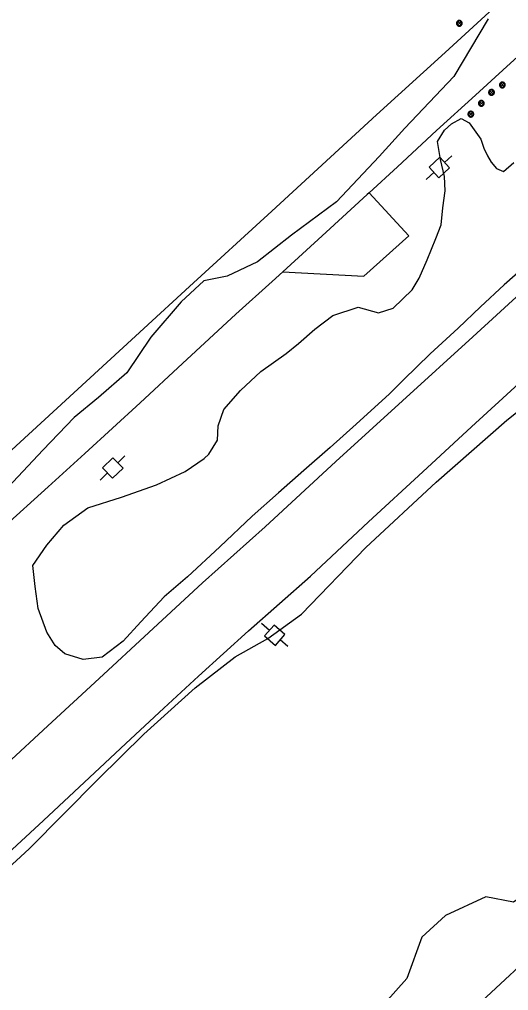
# Model space of a CAD drawing. Extents: x 2161152 to 2175754, y 602179 to 617749.
# Drawn here: x 2164300.5 to 2164469.4, y 606652.2 to 606987.4 of the extents above; entities that cross this region are included whole.
import ezdxf

# ---------------------------------------------------------------- set-up
doc = ezdxf.new("R2010")
doc.units = 0
for name, color, linetype in [('RD_EX_BldgApp_Post', 7, 'Continuous'), ('RD_EX_Driveway_Conc', 7, 'Continuous'), ('RD_EX_Parking_Conc', 7, 'Continuous'), ('RD_EX_Road', 7, 'Continuous'), ('RD_EX_UT', 7, 'Continuous'), ('RD_EX_VEG', 7, 'Continuous')]:
    doc.layers.add(name, color=color, linetype=linetype)

msp = doc.modelspace()

# ---------------------------------------------------------------- linework, layer by layer
at = {"layer": 'RD_EX_BldgApp_Post'}
for p, q in [((2164452.93, 606985.52), (2164451.79, 606986.65)), ((2164451.79, 606985.52), (2164452.93, 606986.65)), ((2164467.76, 606964.23), (2164466.63, 606965.37)), ((2164466.63, 606964.23), (2164467.76, 606965.37)), ((2164464.04, 606961.66), (2164462.91, 606962.79)), ((2164462.91, 606961.66), (2164464.04, 606962.79)), ((2164460.52, 606957.88), (2164459.38, 606959.01)), ((2164459.38, 606957.88), (2164460.52, 606959.01)), ((2164456.88, 606954.15), (2164455.74, 606955.28)), ((2164455.74, 606954.15), (2164456.88, 606955.28))]:
    msp.add_line(p, q, dxfattribs=at)
for points in [[(2164453.36, 606986.09), (2164453.35, 606986.24), (2164453.31, 606986.4), (2164453.24, 606986.57), (2164453.13, 606986.72), (2164453, 606986.86), (2164452.83, 606986.97), (2164452.65, 606987.04), (2164452.46, 606987.08), (2164452.27, 606987.08), (2164452.1, 606987.05), (2164451.95, 606987), (2164451.81, 606986.93), (2164451.69, 606986.83), (2164451.57, 606986.71), (2164451.47, 606986.55), (2164451.4, 606986.38), (2164451.36, 606986.18), (2164451.36, 606985.99), (2164451.4, 606985.79), (2164451.47, 606985.62), (2164451.57, 606985.47), (2164451.69, 606985.34), (2164451.81, 606985.24), (2164451.95, 606985.17), (2164452.1, 606985.12), (2164452.27, 606985.09), (2164452.46, 606985.09), (2164452.65, 606985.13), (2164452.83, 606985.2), (2164453, 606985.31), (2164453.13, 606985.45), (2164453.24, 606985.6), (2164453.31, 606985.77), (2164453.35, 606985.93), (2164453.36, 606986.09)], [(2164453.16, 606986.09), (2164453.15, 606986.21), (2164453.12, 606986.34), (2164453.06, 606986.47), (2164452.98, 606986.59), (2164452.87, 606986.7), (2164452.74, 606986.79), (2164452.59, 606986.85), (2164452.44, 606986.88), (2164452.29, 606986.88), (2164452.15, 606986.86), (2164452.03, 606986.82), (2164451.92, 606986.76), (2164451.82, 606986.68), (2164451.73, 606986.58), (2164451.65, 606986.46), (2164451.59, 606986.32), (2164451.56, 606986.16), (2164451.56, 606986.01), (2164451.59, 606985.85), (2164451.65, 606985.71), (2164451.73, 606985.59), (2164451.82, 606985.49), (2164451.92, 606985.41), (2164452.03, 606985.35), (2164452.15, 606985.31), (2164452.29, 606985.29), (2164452.44, 606985.29), (2164452.59, 606985.32), (2164452.74, 606985.38), (2164452.87, 606985.47), (2164452.98, 606985.58), (2164453.06, 606985.7), (2164453.12, 606985.83), (2164453.15, 606985.96), (2164453.16, 606986.09)], [(2164468.2, 606964.8), (2164468.19, 606964.96), (2164468.15, 606965.12), (2164468.07, 606965.28), (2164467.97, 606965.44), (2164467.83, 606965.58), (2164467.67, 606965.68), (2164467.49, 606965.76), (2164467.3, 606965.8), (2164467.11, 606965.8), (2164466.94, 606965.77), (2164466.78, 606965.72), (2164466.65, 606965.64), (2164466.52, 606965.55), (2164466.41, 606965.42), (2164466.31, 606965.27), (2164466.24, 606965.09), (2164466.2, 606964.9), (2164466.2, 606964.7), (2164466.24, 606964.51), (2164466.31, 606964.33), (2164466.41, 606964.18), (2164466.52, 606964.06), (2164466.65, 606963.96), (2164466.78, 606963.89), (2164466.94, 606963.83), (2164467.11, 606963.8), (2164467.3, 606963.8), (2164467.49, 606963.84), (2164467.67, 606963.92), (2164467.83, 606964.03), (2164467.97, 606964.16), (2164468.07, 606964.32), (2164468.15, 606964.48), (2164468.19, 606964.65), (2164468.2, 606964.8)], [(2164468, 606964.8), (2164467.99, 606964.92), (2164467.96, 606965.05), (2164467.9, 606965.19), (2164467.81, 606965.31), (2164467.7, 606965.42), (2164467.57, 606965.51), (2164467.43, 606965.57), (2164467.28, 606965.6), (2164467.13, 606965.6), (2164466.99, 606965.58), (2164466.87, 606965.53), (2164466.76, 606965.47), (2164466.66, 606965.4), (2164466.57, 606965.3), (2164466.49, 606965.17), (2164466.43, 606965.03), (2164466.4, 606964.88), (2164466.4, 606964.72), (2164466.43, 606964.57), (2164466.49, 606964.43), (2164466.57, 606964.3), (2164466.66, 606964.2), (2164466.76, 606964.13), (2164466.87, 606964.07), (2164466.99, 606964.03), (2164467.13, 606964), (2164467.28, 606964), (2164467.43, 606964.03), (2164467.57, 606964.09), (2164467.7, 606964.18), (2164467.81, 606964.29), (2164467.9, 606964.42), (2164467.96, 606964.55), (2164467.99, 606964.68), (2164468, 606964.8)], [(2164464.47, 606962.22), (2164464.46, 606962.38), (2164464.42, 606962.54), (2164464.35, 606962.7), (2164464.25, 606962.86), (2164464.11, 606963), (2164463.94, 606963.11), (2164463.76, 606963.18), (2164463.57, 606963.22), (2164463.39, 606963.22), (2164463.22, 606963.19), (2164463.06, 606963.14), (2164462.93, 606963.06), (2164462.8, 606962.97), (2164462.68, 606962.84), (2164462.59, 606962.69), (2164462.51, 606962.51), (2164462.47, 606962.32), (2164462.47, 606962.12), (2164462.51, 606961.93), (2164462.59, 606961.75), (2164462.68, 606961.6), (2164462.8, 606961.48), (2164462.93, 606961.38), (2164463.06, 606961.31), (2164463.22, 606961.25), (2164463.39, 606961.22), (2164463.57, 606961.22), (2164463.76, 606961.26), (2164463.94, 606961.34), (2164464.11, 606961.45), (2164464.25, 606961.59), (2164464.35, 606961.74), (2164464.42, 606961.91), (2164464.46, 606962.07), (2164464.47, 606962.22)], [(2164464.27, 606962.22), (2164464.26, 606962.35), (2164464.23, 606962.48), (2164464.18, 606962.61), (2164464.09, 606962.73), (2164463.98, 606962.84), (2164463.85, 606962.93), (2164463.7, 606962.99), (2164463.55, 606963.02), (2164463.41, 606963.02), (2164463.27, 606963), (2164463.14, 606962.95), (2164463.04, 606962.9), (2164462.94, 606962.82), (2164462.84, 606962.72), (2164462.76, 606962.6), (2164462.71, 606962.46), (2164462.67, 606962.3), (2164462.67, 606962.14), (2164462.71, 606961.99), (2164462.76, 606961.85), (2164462.84, 606961.73), (2164462.94, 606961.63), (2164463.04, 606961.55), (2164463.14, 606961.49), (2164463.27, 606961.45), (2164463.41, 606961.42), (2164463.55, 606961.42), (2164463.7, 606961.45), (2164463.85, 606961.51), (2164463.98, 606961.6), (2164464.09, 606961.71), (2164464.18, 606961.84), (2164464.23, 606961.97), (2164464.26, 606962.1), (2164464.27, 606962.22)], [(2164460.95, 606958.45), (2164460.94, 606958.6), (2164460.9, 606958.76), (2164460.83, 606958.93), (2164460.72, 606959.08), (2164460.59, 606959.22), (2164460.42, 606959.33), (2164460.24, 606959.41), (2164460.05, 606959.44), (2164459.87, 606959.44), (2164459.69, 606959.42), (2164459.54, 606959.36), (2164459.4, 606959.29), (2164459.28, 606959.19), (2164459.16, 606959.07), (2164459.06, 606958.91), (2164458.99, 606958.74), (2164458.95, 606958.55), (2164458.95, 606958.35), (2164458.99, 606958.15), (2164459.06, 606957.98), (2164459.16, 606957.83), (2164459.28, 606957.7), (2164459.4, 606957.6), (2164459.54, 606957.53), (2164459.69, 606957.48), (2164459.87, 606957.45), (2164460.05, 606957.45), (2164460.24, 606957.49), (2164460.42, 606957.56), (2164460.59, 606957.67), (2164460.72, 606957.81), (2164460.83, 606957.97), (2164460.9, 606958.13), (2164460.94, 606958.29), (2164460.95, 606958.45)], [(2164460.75, 606958.45), (2164460.74, 606958.57), (2164460.71, 606958.7), (2164460.65, 606958.83), (2164460.57, 606958.96), (2164460.46, 606959.07), (2164460.33, 606959.15), (2164460.18, 606959.21), (2164460.03, 606959.24), (2164459.88, 606959.25), (2164459.74, 606959.22), (2164459.62, 606959.18), (2164459.51, 606959.12), (2164459.41, 606959.04), (2164459.32, 606958.94), (2164459.24, 606958.82), (2164459.18, 606958.68), (2164459.15, 606958.53), (2164459.15, 606958.37), (2164459.18, 606958.21), (2164459.24, 606958.07), (2164459.32, 606957.95), (2164459.41, 606957.85), (2164459.51, 606957.77), (2164459.62, 606957.71), (2164459.74, 606957.67), (2164459.88, 606957.65), (2164460.03, 606957.65), (2164460.18, 606957.68), (2164460.33, 606957.74), (2164460.46, 606957.83), (2164460.57, 606957.94), (2164460.65, 606958.06), (2164460.71, 606958.19), (2164460.74, 606958.32), (2164460.75, 606958.45)], [(2164457.31, 606954.71), (2164457.3, 606954.87), (2164457.26, 606955.03), (2164457.19, 606955.2), (2164457.09, 606955.35), (2164456.95, 606955.49), (2164456.78, 606955.6), (2164456.6, 606955.67), (2164456.41, 606955.71), (2164456.23, 606955.71), (2164456.05, 606955.68), (2164455.9, 606955.63), (2164455.77, 606955.56), (2164455.64, 606955.46), (2164455.52, 606955.33), (2164455.42, 606955.18), (2164455.35, 606955.01), (2164455.31, 606954.81), (2164455.31, 606954.62), (2164455.35, 606954.42), (2164455.42, 606954.25), (2164455.52, 606954.09), (2164455.64, 606953.97), (2164455.77, 606953.87), (2164455.9, 606953.8), (2164456.05, 606953.75), (2164456.23, 606953.72), (2164456.41, 606953.72), (2164456.6, 606953.75), (2164456.78, 606953.83), (2164456.95, 606953.94), (2164457.09, 606954.08), (2164457.19, 606954.23), (2164457.26, 606954.4), (2164457.3, 606954.56), (2164457.31, 606954.71)], [(2164457.11, 606954.71), (2164457.1, 606954.84), (2164457.07, 606954.97), (2164457.01, 606955.1), (2164456.93, 606955.22), (2164456.82, 606955.33), (2164456.69, 606955.42), (2164456.54, 606955.48), (2164456.39, 606955.51), (2164456.24, 606955.51), (2164456.11, 606955.49), (2164455.98, 606955.45), (2164455.88, 606955.39), (2164455.77, 606955.31), (2164455.68, 606955.21), (2164455.6, 606955.09), (2164455.54, 606954.95), (2164455.51, 606954.79), (2164455.51, 606954.64), (2164455.54, 606954.48), (2164455.6, 606954.34), (2164455.68, 606954.22), (2164455.77, 606954.12), (2164455.88, 606954.04), (2164455.98, 606953.98), (2164456.11, 606953.94), (2164456.24, 606953.92), (2164456.39, 606953.92), (2164456.54, 606953.95), (2164456.69, 606954.01), (2164456.82, 606954.1), (2164456.93, 606954.21), (2164457.01, 606954.33), (2164457.07, 606954.46), (2164457.1, 606954.59), (2164457.11, 606954.71)]]:
    msp.add_lwpolyline(points, dxfattribs=at)
at = {"layer": 'RD_EX_Driveway_Conc'}
msp.add_lwpolyline([(2164391.44, 606900.32), (2164419.4, 606898.81), (2164434.88, 606912.76), (2164421.24, 606927.58)], dxfattribs=at)
at = {"layer": 'RD_EX_Parking_Conc'}
for points in [[(2164499.39, 606999.15), (2164483.48, 606984.56), (2164468.8, 606971.15), (2164457.98, 606961.23), (2164444.47, 606949.07), (2164431, 606936.56), (2164421.24, 606927.58), (2164420.57, 606926.96), (2164406.32, 606913.93), (2164391.44, 606900.32), (2164387.77, 606896.95), (2164375.18, 606885.64), (2164356.73, 606868.6), (2164342.17, 606855.13), (2164323.08, 606837.63), (2164310.43, 606826.11), (2164294.63, 606811.77)], [(2164447.44, 606975.95), (2164463.98, 606991.21)], [(2164258.34, 606802.58), (2164300.77, 606841.49), (2164343.49, 606880.74), (2164359.16, 606895.2), (2164387.65, 606921.27), (2164423.76, 606954.47), (2164447.44, 606975.95)]]:
    msp.add_lwpolyline(points, dxfattribs=at)
at = {"layer": 'RD_EX_Road'}
for points in [[(2164290.32, 606693.89), (2164308.76, 606710.94), (2164329.95, 606730.72), (2164337.26, 606737.5), (2164350.29, 606749.64), (2164362.25, 606760.73), (2164379.58, 606776.33), (2164400.92, 606795.31), (2164420.98, 606813.98), (2164439.77, 606831.26), (2164456.57, 606846.77), (2164467.35, 606856.66), (2164486.79, 606874.47), (2164506.71, 606892.81), (2164515.96, 606901.3), (2164529.56, 606913.79), (2164565.56, 606947.66), (2164600.48, 606979.99), (2164633.27, 607010.3)], [(2164589.5, 607001.24), (2164551.11, 606965.27), (2164519.89, 606935.87), (2164504.65, 606921.7), (2164484.29, 606902.79), (2164457.04, 606877.81), (2164432.69, 606855.81), (2164409.75, 606834.78), (2164385.37, 606812.31), (2164363.68, 606792.9), (2164345.12, 606775.83), (2164327.98, 606759.93), (2164310.29, 606743.59), (2164296.12, 606730.48)], [(2164640.52, 606815.51), (2164627.44, 606803.24), (2164621.44, 606797.59), (2164599.18, 606777.36), (2164573.45, 606753.37), (2164547.13, 606729.15), (2164520.61, 606704.6), (2164499.56, 606685.09), (2164476.15, 606663.45), (2164453.74, 606642.72)]]:
    msp.add_lwpolyline(points, dxfattribs=at)
at = {"layer": 'RD_EX_UT'}
for p, q in [((2164445.58, 606939.81), (2164441.91, 606936.41)), ((2164448.98, 606936.14), (2164445.58, 606939.81)), ((2164449.75, 606940.35), (2164447.21, 606938)), ((2164443.62, 606934.67), (2164440.95, 606932.2)), ((2164441.91, 606936.41), (2164445.31, 606932.75)), ((2164445.31, 606932.75), (2164448.98, 606936.14)), ((2164336.92, 606836.74), (2164334.43, 606834.32)), ((2164332.76, 606836.09), (2164329.18, 606832.6)), ((2164336.25, 606832.51), (2164332.76, 606836.09)), ((2164330.93, 606830.91), (2164328.32, 606828.37)), ((2164329.18, 606832.6), (2164332.67, 606829.02)), ((2164332.67, 606829.02), (2164336.25, 606832.51)), ((2164386.82, 606776.51), (2164384.08, 606778.9)), ((2164388.37, 606778.39), (2164385.08, 606774.63)), ((2164392.13, 606775.1), (2164388.37, 606778.39)), ((2164385.08, 606774.63), (2164388.84, 606771.33)), ((2164388.84, 606771.33), (2164392.13, 606775.1)), ((2164393.11, 606771), (2164390.5, 606773.29))]:
    msp.add_line(p, q, dxfattribs=at)
at = {"layer": 'RD_EX_VEG'}
for points in [[(2164295.13, 606693.05), (2164303.85, 606701.12), (2164327.64, 606725.23), (2164343.43, 606740.74), (2164361.16, 606756.71), (2164375.02, 606767.45), (2164386.23, 606773.79), (2164397.9, 606782.14), (2164420.09, 606805.14), (2164444.39, 606827.71), (2164468.8, 606849.04), (2164484.03, 606861.27), (2164496.64, 606870.71), (2164510.25, 606884.05), (2164522.79, 606896.63), (2164536.47, 606911.05), (2164548.25, 606919.66), (2164559.26, 606930), (2164568.79, 606941.81), (2164582.17, 606954.92), (2164592.84, 606964.74), (2164604.8, 606976.47), (2164613.78, 606991.63)], [(2164462.36, 606987.57), (2164450.5, 606967.68), (2164433.48, 606949.91), (2164424.69, 606940.06), (2164409.92, 606924.45), (2164394.45, 606912.96), (2164382.63, 606903.74), (2164372.25, 606898.75), (2164364.17, 606897.24), (2164356.34, 606889.99), (2164345.87, 606877.69), (2164337.61, 606865.41), (2164327.75, 606856.96), (2164319.42, 606850), (2164308.53, 606838.72), (2164296.64, 606825.93)], [(2164474.5, 606901.71), (2164467.84, 606895.77), (2164459.68, 606888.22), (2164451.92, 606880.89), (2164442.24, 606872), (2164433.06, 606862.98), (2164428.27, 606858.24), (2164416.68, 606847.7), (2164407.75, 606839.7), (2164398.7, 606831.73), (2164389.9, 606824.07), (2164380.81, 606815.92), (2164369.63, 606805.42), (2164358.48, 606794.98), (2164350.5, 606788.12), (2164342.38, 606779.48), (2164336.35, 606772.78), (2164329.02, 606767.27), (2164322.54, 606766.45), (2164316.12, 606768.46), (2164312.84, 606771.36), (2164309.91, 606775.89), (2164306.98, 606784.05), (2164305.88, 606791.66), (2164305.17, 606798.96), (2164310, 606806.01), (2164315.85, 606812.85), (2164324.06, 606818.84), (2164335.78, 606822.55), (2164347.84, 606826.8), (2164357.68, 606831.43), (2164364.26, 606835.91), (2164365.85, 606837.31), (2164368.85, 606842.25), (2164369.04, 606847.14), (2164371.06, 606852.75), (2164376.75, 606859.29), (2164383.83, 606865.85), (2164392.54, 606872.07), (2164396.79, 606875.6), (2164402.5, 606880.54), (2164408.66, 606885.24), (2164417.41, 606888.14), (2164424.48, 606886.16), (2164429.53, 606887.77), (2164436.01, 606894.03), (2164438.48, 606898.15), (2164441.3, 606904.43), (2164444.29, 606911.75), (2164446.06, 606916.5), (2164446.67, 606922.38), (2164447.41, 606928.3), (2164447.28, 606933.16), (2164445.8, 606939.09), (2164444.83, 606945.27), (2164447.28, 606949.18), (2164449.64, 606951.37), (2164452.99, 606953.2), (2164455.74, 606951.77), (2164459.76, 606946.06), (2164460.79, 606942.96), (2164462.12, 606940.35), (2164463.34, 606938.1), (2164465.22, 606935.99), (2164467.57, 606934.94), (2164471.12, 606938.07)], [(2164644.4, 606861.96), (2164635.69, 606850.01), (2164623.64, 606840.56), (2164609.18, 606828.47), (2164597.72, 606815.94), (2164597.25, 606810.08), (2164594.04, 606804.2), (2164585.54, 606796.63), (2164574.7, 606788.83), (2164565.26, 606782.18), (2164559.38, 606776.44), (2164554.06, 606768.16), (2164542.53, 606756.52), (2164526.29, 606741.48), (2164510.73, 606728.12), (2164496.28, 606715.5), (2164483.37, 606702.5), (2164481.01, 606689.79), (2164471.08, 606682.76), (2164461.45, 606684.61), (2164447.54, 606678.16), (2164439.45, 606670.67), (2164434.24, 606656.43), (2164422.89, 606643.68)]]:
    msp.add_lwpolyline(points, dxfattribs=at)

doc.saveas('drawing.dxf')
